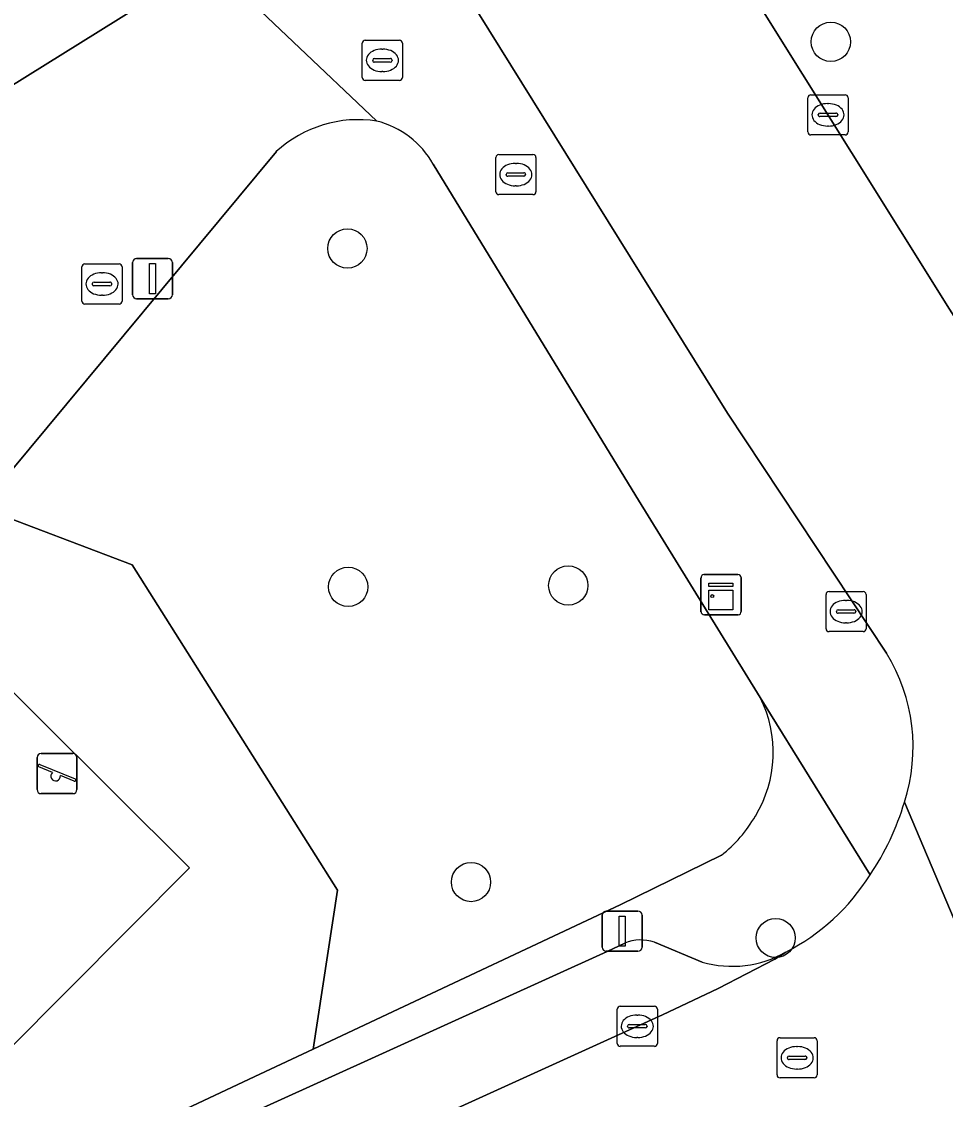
# Model space of a CAD drawing. Extents: x 159217 to 160349, y 381246 to 382172.
# Drawn here: x 159927.01 to 159950.01, y 381585.9 to 381612.76 of the extents above; entities that cross this region are included whole.
import ezdxf

# ---------------------------------------------------------------- set-up
doc = ezdxf.new("R2010")
doc.units = 0
for name, color, linetype in [('IMGEO_Boom', 7, 'Continuous'), ('IMGEO_Brandkraan', 7, 'Continuous'), ('IMGEO_Groenvoorziening', 7, 'Continuous'), ('IMGEO_Kast', 7, 'Continuous'), ('IMGEO_Kolk', 7, 'Continuous'), ('IMGEO_Lichtmast', 7, 'Continuous'), ('IMGEO_Pand', 7, 'Continuous'), ('IMGEO_Parkeervlak_open', 7, 'Continuous'), ('IMGEO_Rijbaan_lokaal_open', 7, 'Continuous'), ('IMGEO_Rioolput', 7, 'Continuous'), ('IMGEO_Speelvoorziening', 7, 'Continuous'), ('IMGEO_Voetpad_open', 7, 'Continuous')]:
    doc.layers.add(name, color=color, linetype=linetype)

msp = doc.modelspace()

# ---------------------------------------------------------------- linework, layer by layer
at = {"layer": 'IMGEO_Boom'}
for centre in [(159947.16, 381612.25), (159935.121, 381607.103), (159935.139, 381598.672), (159940.621, 381598.706), (159938.199, 381591.319), (159945.785, 381589.925)]:
    msp.add_circle(centre, 0.489, dxfattribs=at)
at = {"layer": 'IMGEO_Brandkraan'}
for p, q in [((159928.509, 381605.792), (159928.509, 381606.644)), ((159928.584, 381606.718), (159929.436, 381606.718)), ((159929.51, 381606.644), (159929.51, 381605.792)), ((159928.997, 381606.498), (159929.022, 381606.498)), ((159928.768, 381606.212), (159928.768, 381606.224)), ((159929.206, 381606.175), (159928.808, 381606.175)), ((159928.811, 381606.261), (159929.209, 381606.261)), ((159929.252, 381606.224), (159929.252, 381606.212)), ((159929.02, 381605.938), (159928.995, 381605.938)), ((159929.436, 381605.718), (159928.584, 381605.718))]:
    msp.add_line(p, q, dxfattribs=at)
for points in [[(159928.509, 381605.792), (159928.509, 381606.644)], [(159928.584, 381606.718), (159929.436, 381606.718)], [(159929.51, 381606.644), (159929.51, 381605.792)], [(159929.436, 381605.718), (159928.584, 381605.718)]]:
    msp.add_lwpolyline(points, dxfattribs=at)
for centre, radius, start, end in [((159928.586, 381606.642), 0.0765, 91.552, 178.448), ((159928.586, 381606.642), 0.0765, 91.552, 178.448), ((159929.434, 381606.642), 0.0765, 1.552, 88.448), ((159929.434, 381606.642), 0.0765, 1.552, 88.448), ((159928.808, 381606.221), 0.0403, 85.8775, 175.7526), ((159928.805, 381606.211), 0.0366, 178.938, 274.7102), ((159929.209, 381606.218), 0.043, 264.8664, 352.4533), ((159929.213, 381606.223), 0.0386, 1.7309, 96.639), ((159928.586, 381605.794), 0.0765, 181.552, 268.448), ((159928.586, 381605.794), 0.0765, 181.552, 268.448), ((159929.434, 381605.794), 0.0765, 271.552, 358.448), ((159929.434, 381605.794), 0.0765, 271.552, 358.448)]:
    msp.add_arc(centre, radius, start, end, dxfattribs=at)
for centre, major_axis, ratio, start_param, end_param in [((159928.996, 381606.218), (-0.387, 0.002), 0.722429, 4.712389, 7.853982), ((159929.021, 381606.218), (-0.39, 0.002), 0.717154, 1.570796, 4.712389)]:
    msp.add_ellipse(centre, major_axis=major_axis, ratio=ratio, start_param=start_param, end_param=end_param, dxfattribs=at)
at = {"layer": 'IMGEO_Groenvoorziening'}
for points in [[(159933.351, 381609.517), (159926.702, 381601.515), (159925.99, 381600.653), (159929.764, 381599.218), (159934.875, 381591.115), (159934.27, 381587.159), (159935.697, 381587.831), (159941.91, 381590.753), (159944.433, 381591.987)], [(159942.304, 381600.937), (159937.259, 381609.201)], [(159945.401, 381595.913), (159942.304, 381600.937)]]:
    msp.add_lwpolyline(points, dxfattribs=at)
for points in [[(159934.875, 381591.115), (159929.764, 381599.218), (159925.99, 381600.653), (159923.199, 381597.278), (159916.628, 381589.503), (159912.588, 381584.585), (159908.369, 381579.61), (159909.451, 381578.183), (159910.38, 381578.934), (159912.161, 381576.723), (159911.196, 381575.883), (159912.89, 381573.649), (159923.53, 381581.773), (159925.771, 381583.142), (159928.742, 381584.559), (159932.942, 381586.534), (159934.27, 381587.159)], [(159925.518, 381597.313), (159913.398, 381585.135), (159919.068, 381579.492), (159931.189, 381591.669)], [(159925.518, 381597.313), (159931.189, 381591.669), (159919.068, 381579.492), (159913.398, 381585.135)]]:
    msp.add_lwpolyline(points, close=True, dxfattribs=at)
for centre, radius, start, end in [((159935.391, 381607.296), 3.016, 81.1695, 132.5689), ((159935.305, 381608.103), 2.242, 29.3375, 75.8215), ((159942.701, 381594.548), 3.026, 328.4379, 26.8242), ((159942.393, 381594.609), 3.322, 307.8938, 330.3266)]:
    msp.add_arc(centre, radius, start, end, dxfattribs=at)
at = {"layer": 'IMGEO_Kast'}
for p, q in [((159943.926, 381598.053), (159943.926, 381598.894)), ((159943.926, 381598.894), (159943.926, 381598.053)), ((159944.001, 381598.978), (159944.842, 381598.978)), ((159944.842, 381598.978), (159944.001, 381598.978)), ((159944.926, 381598.903), (159944.926, 381598.062)), ((159944.926, 381598.062), (159944.926, 381598.903)), ((159944.851, 381597.978), (159944.01, 381597.978)), ((159944.01, 381597.978), (159944.851, 381597.978))]:
    msp.add_line(p, q, dxfattribs=at)
for points in [[(159944.121, 381598.768), (159944.721, 381598.768), (159944.721, 381598.683), (159944.121, 381598.683), (159944.121, 381598.768)], [(159944.121, 381598.593), (159944.721, 381598.593), (159944.721, 381598.104), (159944.121, 381598.104), (159944.121, 381598.593)]]:
    msp.add_lwpolyline(points, dxfattribs=at)
msp.add_circle((159944.205, 381598.442), 0.0377, dxfattribs=at)
for centre, start, end in [((159944.004, 381598.9), 92.4484, 184.2845), ((159944.004, 381598.9), 92.4484, 184.2845), ((159944.848, 381598.9), 2.4484, 94.2845), ((159944.848, 381598.9), 2.4484, 94.2845), ((159944.004, 381598.056), 182.4484, 274.2845), ((159944.004, 381598.056), 182.4484, 274.2845), ((159944.848, 381598.056), 272.4484, 4.2845), ((159944.848, 381598.056), 272.4484, 4.2845)]:
    msp.add_arc(centre, 0.0779, start, end, dxfattribs=at)
at = {"layer": 'IMGEO_Kolk'}
for p, q in [((159946.663, 381610.932), (159947.515, 381610.932)), ((159946.588, 381610.006), (159946.588, 381610.858)), ((159947.076, 381610.712), (159947.101, 381610.712)), ((159947.589, 381610.858), (159947.589, 381610.006)), ((159946.847, 381610.426), (159946.847, 381610.438)), ((159947.285, 381610.389), (159946.887, 381610.389)), ((159946.89, 381610.475), (159947.288, 381610.475)), ((159947.331, 381610.438), (159947.331, 381610.426)), ((159947.099, 381610.152), (159947.074, 381610.152)), ((159947.515, 381609.932), (159946.663, 381609.932)), ((159947.114, 381598.557), (159947.966, 381598.557)), ((159947.039, 381597.631), (159947.039, 381598.483)), ((159947.527, 381598.337), (159947.552, 381598.337)), ((159948.04, 381598.483), (159948.04, 381597.631)), ((159947.298, 381598.051), (159947.298, 381598.063)), ((159947.736, 381598.014), (159947.338, 381598.014)), ((159947.341, 381598.1), (159947.739, 381598.1)), ((159947.782, 381598.063), (159947.782, 381598.051)), ((159947.55, 381597.777), (159947.525, 381597.777)), ((159947.966, 381597.557), (159947.114, 381597.557)), ((159941.839, 381587.3), (159941.839, 381588.152)), ((159941.914, 381588.226), (159942.766, 381588.226)), ((159942.84, 381588.152), (159942.84, 381587.3)), ((159942.327, 381588.006), (159942.352, 381588.006)), ((159942.098, 381587.72), (159942.098, 381587.732)), ((159942.536, 381587.683), (159942.138, 381587.683)), ((159942.141, 381587.769), (159942.539, 381587.769)), ((159942.582, 381587.732), (159942.582, 381587.72)), ((159942.35, 381587.446), (159942.325, 381587.446)), ((159942.766, 381587.226), (159941.914, 381587.226))]:
    msp.add_line(p, q, dxfattribs=at)
for points in [[(159946.663, 381610.932), (159947.515, 381610.932)], [(159946.588, 381610.006), (159946.588, 381610.858)], [(159947.589, 381610.858), (159947.589, 381610.006)], [(159947.515, 381609.932), (159946.663, 381609.932)], [(159947.114, 381598.557), (159947.966, 381598.557)], [(159947.039, 381597.631), (159947.039, 381598.483)], [(159948.04, 381598.483), (159948.04, 381597.631)], [(159947.966, 381597.557), (159947.114, 381597.557)], [(159941.839, 381587.3), (159941.839, 381588.152)], [(159941.914, 381588.226), (159942.766, 381588.226)], [(159942.84, 381588.152), (159942.84, 381587.3)], [(159942.766, 381587.226), (159941.914, 381587.226)]]:
    msp.add_lwpolyline(points, dxfattribs=at)
for centre, radius, start, end in [((159946.665, 381610.856), 0.0765, 91.552, 178.448), ((159946.665, 381610.856), 0.0765, 91.552, 178.448), ((159947.513, 381610.856), 0.0765, 1.552, 88.448), ((159947.513, 381610.856), 0.0765, 1.552, 88.448), ((159946.887, 381610.435), 0.0403, 85.8775, 175.7526), ((159946.884, 381610.425), 0.0366, 178.938, 274.7102), ((159947.288, 381610.432), 0.043, 264.8664, 352.4533), ((159947.292, 381610.437), 0.0386, 1.7309, 96.639), ((159946.665, 381610.008), 0.0765, 181.552, 268.448), ((159946.665, 381610.008), 0.0765, 181.552, 268.448), ((159947.513, 381610.008), 0.0765, 271.552, 358.448), ((159947.513, 381610.008), 0.0765, 271.552, 358.448), ((159947.116, 381598.481), 0.0765, 91.552, 178.448), ((159947.116, 381598.481), 0.0765, 91.552, 178.448), ((159947.964, 381598.481), 0.0765, 1.552, 88.448), ((159947.964, 381598.481), 0.0765, 1.552, 88.448), ((159947.338, 381598.06), 0.0403, 85.8775, 175.7526), ((159947.335, 381598.05), 0.0366, 178.938, 274.7102), ((159947.739, 381598.057), 0.043, 264.8664, 352.4533), ((159947.743, 381598.062), 0.0386, 1.7309, 96.639), ((159947.116, 381597.633), 0.0765, 181.552, 268.448), ((159947.116, 381597.633), 0.0765, 181.552, 268.448), ((159947.964, 381597.633), 0.0765, 271.552, 358.448), ((159947.964, 381597.633), 0.0765, 271.552, 358.448), ((159941.916, 381588.15), 0.0765, 91.552, 178.448), ((159941.916, 381588.15), 0.0765, 91.552, 178.448), ((159942.764, 381588.15), 0.0765, 1.552, 88.448), ((159942.764, 381588.15), 0.0765, 1.552, 88.448), ((159942.138, 381587.729), 0.0403, 85.8775, 175.7526), ((159942.135, 381587.719), 0.0366, 178.938, 274.7102), ((159942.539, 381587.726), 0.043, 264.8664, 352.4533), ((159942.543, 381587.731), 0.0386, 1.7309, 96.639), ((159941.916, 381587.302), 0.0765, 181.552, 268.448), ((159941.916, 381587.302), 0.0765, 181.552, 268.448), ((159942.764, 381587.302), 0.0765, 271.552, 358.448), ((159942.764, 381587.302), 0.0765, 271.552, 358.448)]:
    msp.add_arc(centre, radius, start, end, dxfattribs=at)
for centre, major_axis, ratio, start_param, end_param in [((159947.075, 381610.432), (-0.387, 0.002), 0.722429, 4.712389, 7.853982), ((159947.1, 381610.432), (-0.39, 0.002), 0.717154, 1.570796, 4.712389), ((159947.526, 381598.057), (-0.387, 0.002), 0.722429, 4.712389, 7.853982), ((159947.551, 381598.057), (-0.39, 0.002), 0.717154, 1.570796, 4.712389), ((159942.326, 381587.726), (-0.387, 0.002), 0.722429, 4.712389, 7.853982), ((159942.351, 381587.726), (-0.39, 0.002), 0.717154, 1.570796, 4.712389)]:
    msp.add_ellipse(centre, major_axis=major_axis, ratio=ratio, start_param=start_param, end_param=end_param, dxfattribs=at)
at = {"layer": 'IMGEO_Lichtmast'}
for p, q in [((159929.871, 381606.851), (159930.661, 381606.851)), ((159930.661, 381606.851), (159929.871, 381606.851)), ((159929.771, 381605.951), (159929.771, 381606.751)), ((159929.771, 381606.751), (159929.771, 381605.951)), ((159930.761, 381606.751), (159930.761, 381605.951)), ((159930.761, 381605.951), (159930.761, 381606.751)), ((159930.661, 381605.851), (159929.871, 381605.851)), ((159929.871, 381605.851), (159930.661, 381605.851)), ((159941.467, 381589.695), (159941.467, 381590.495)), ((159941.467, 381590.495), (159941.467, 381589.695)), ((159941.567, 381590.595), (159942.357, 381590.595)), ((159942.357, 381590.595), (159941.567, 381590.595)), ((159942.457, 381590.495), (159942.457, 381589.695)), ((159942.457, 381589.695), (159942.457, 381590.495)), ((159942.357, 381589.595), (159941.567, 381589.595)), ((159941.567, 381589.595), (159942.357, 381589.595))]:
    msp.add_line(p, q, dxfattribs=at)
for points in [[(159930.191, 381606.726), (159930.341, 381606.726), (159930.341, 381605.976), (159930.191, 381605.976), (159930.191, 381606.726)], [(159941.887, 381590.47), (159942.037, 381590.47), (159942.037, 381589.72), (159941.887, 381589.72), (159941.887, 381590.47)]]:
    msp.add_lwpolyline(points, dxfattribs=at)
for centre, start, end in [((159929.871, 381606.751), 90, 180), ((159929.871, 381606.751), 90, 180), ((159930.661, 381606.751), 0, 90), ((159930.661, 381606.751), 360, 90), ((159929.871, 381605.951), 180, 270), ((159929.871, 381605.951), 180, 270), ((159930.661, 381605.951), 270, 0), ((159930.661, 381605.951), 270, 0), ((159941.567, 381590.495), 90, 180), ((159941.567, 381590.495), 90, 180), ((159942.357, 381590.495), 0, 90), ((159942.357, 381590.495), 360, 90), ((159941.567, 381589.695), 180, 270), ((159941.567, 381589.695), 180, 270), ((159942.357, 381589.695), 270, 0), ((159942.357, 381589.695), 270, 0)]:
    msp.add_arc(centre, 0.1, start, end, dxfattribs=at)
at = {"layer": 'IMGEO_Pand'}
msp.add_lwpolyline([(159927.248, 381621.354), (159924.295, 381626.092), (159921.575, 381624.397), (159919.005, 381622.731), (159918.836, 381622.626), (159921.759, 381617.934), (159926.197, 381610.811), (159931.687, 381614.232)], close=True, dxfattribs=at)
at = {"layer": 'IMGEO_Parkeervlak_open'}
for points in [[(159942.028, 381589.793), (159941.587, 381589.592), (159927.604, 381583.235)], [(159943.954, 381589.324), (159942.765, 381589.82)], [(159928.429, 381581.4), (159942.971, 381588.011), (159944.35, 381588.666), (159945.766, 381589.401), (159946.041, 381589.576)]]:
    msp.add_lwpolyline(points, dxfattribs=at)
for centre, radius, start, end in [((159942.431, 381588.854), 1.022, 70.9425, 113.2537), ((159944.7, 381591.913), 2.694, 253.9252, 299.8448)]:
    msp.add_arc(centre, radius, start, end, dxfattribs=at)
at = {"layer": 'IMGEO_Rijbaan_lokaal_open'}
for points in [[(159960.157, 381585.77), (159957.08, 381592.897), (159954.758, 381598.275), (159950.113, 381605.587), (159939.094, 381623.231), (159930.669, 381636.17)], [(159936.764, 381615.572), (159944.589, 381602.998), (159948.545, 381597.017)], [(159948.993, 381593.309), (159952.616, 381584.757)], [(159952.616, 381584.757), (159948.993, 381593.309)], [(159946.041, 381589.576), (159945.766, 381589.401), (159944.35, 381588.666), (159942.971, 381588.011), (159928.429, 381581.4)]]:
    msp.add_lwpolyline(points, dxfattribs=at)
for centre, radius, start, end in [((159944.755, 381594.678), 4.453, 342.0958, 31.6823), ((159942.572, 381595.236), 6.704, 326.1099, 343.293), ((159943.588, 381594.355), 5.372, 297.1723, 327.8683)]:
    msp.add_arc(centre, radius, start, end, dxfattribs=at)
at = {"layer": 'IMGEO_Rioolput'}
for p, q in [((159935.491, 381611.364), (159935.491, 381612.216)), ((159935.566, 381612.29), (159936.418, 381612.29)), ((159936.492, 381612.216), (159936.492, 381611.364)), ((159935.979, 381612.07), (159936.004, 381612.07)), ((159935.75, 381611.784), (159935.75, 381611.796)), ((159936.188, 381611.747), (159935.79, 381611.747)), ((159935.793, 381611.833), (159936.191, 381611.833)), ((159936.234, 381611.796), (159936.234, 381611.784)), ((159936.002, 381611.51), (159935.977, 381611.51)), ((159936.418, 381611.29), (159935.566, 381611.29)), ((159938.815, 381608.518), (159938.815, 381609.37)), ((159938.89, 381609.444), (159939.742, 381609.444)), ((159939.816, 381609.37), (159939.816, 381608.518)), ((159939.117, 381608.987), (159939.515, 381608.987)), ((159939.303, 381609.224), (159939.328, 381609.224)), ((159939.074, 381608.938), (159939.074, 381608.95)), ((159939.512, 381608.901), (159939.114, 381608.901)), ((159939.558, 381608.95), (159939.558, 381608.938)), ((159939.326, 381608.664), (159939.301, 381608.664)), ((159939.742, 381608.444), (159938.89, 381608.444)), ((159945.819, 381586.514), (159945.819, 381587.366)), ((159945.894, 381587.44), (159946.746, 381587.44)), ((159946.82, 381587.366), (159946.82, 381586.514)), ((159946.121, 381586.983), (159946.519, 381586.983)), ((159946.307, 381587.22), (159946.332, 381587.22)), ((159946.078, 381586.934), (159946.078, 381586.946)), ((159946.516, 381586.897), (159946.118, 381586.897)), ((159946.562, 381586.946), (159946.562, 381586.934)), ((159946.746, 381586.44), (159945.894, 381586.44)), ((159946.33, 381586.66), (159946.305, 381586.66))]:
    msp.add_line(p, q, dxfattribs=at)
for points in [[(159935.491, 381611.364), (159935.491, 381612.216)], [(159935.566, 381612.29), (159936.418, 381612.29)], [(159936.492, 381612.216), (159936.492, 381611.364)], [(159936.418, 381611.29), (159935.566, 381611.29)], [(159938.815, 381608.518), (159938.815, 381609.37)], [(159938.89, 381609.444), (159939.742, 381609.444)], [(159939.816, 381609.37), (159939.816, 381608.518)], [(159939.742, 381608.444), (159938.89, 381608.444)], [(159945.819, 381586.514), (159945.819, 381587.366)], [(159945.894, 381587.44), (159946.746, 381587.44)], [(159946.82, 381587.366), (159946.82, 381586.514)], [(159946.746, 381586.44), (159945.894, 381586.44)]]:
    msp.add_lwpolyline(points, dxfattribs=at)
for centre, radius, start, end in [((159935.568, 381612.214), 0.0765, 91.552, 178.448), ((159935.568, 381612.214), 0.0765, 91.552, 178.448), ((159936.416, 381612.214), 0.0765, 1.552, 88.448), ((159936.416, 381612.214), 0.0765, 1.552, 88.448), ((159935.79, 381611.793), 0.0403, 85.8775, 175.7526), ((159935.787, 381611.783), 0.0366, 178.938, 274.7102), ((159936.191, 381611.79), 0.043, 264.8664, 352.4533), ((159936.195, 381611.795), 0.0386, 1.7309, 96.639), ((159935.568, 381611.366), 0.0765, 181.552, 268.448), ((159935.568, 381611.366), 0.0765, 181.552, 268.448), ((159936.416, 381611.366), 0.0765, 271.552, 358.448), ((159936.416, 381611.366), 0.0765, 271.552, 358.448), ((159938.892, 381609.368), 0.0765, 91.552, 178.448), ((159938.892, 381609.368), 0.0765, 91.552, 178.448), ((159939.74, 381609.368), 0.0765, 1.552, 88.448), ((159939.74, 381609.368), 0.0765, 1.552, 88.448), ((159939.114, 381608.947), 0.0403, 85.8775, 175.7526), ((159939.519, 381608.949), 0.0386, 1.7309, 96.639), ((159939.111, 381608.937), 0.0366, 178.938, 274.7102), ((159939.515, 381608.944), 0.043, 264.8664, 352.4533), ((159938.892, 381608.52), 0.0765, 181.552, 268.448), ((159938.892, 381608.52), 0.0765, 181.552, 268.448), ((159939.74, 381608.52), 0.0765, 271.552, 358.448), ((159939.74, 381608.52), 0.0765, 271.552, 358.448), ((159945.896, 381587.364), 0.0765, 91.552, 178.448), ((159945.896, 381587.364), 0.0765, 91.552, 178.448), ((159946.744, 381587.364), 0.0765, 1.552, 88.448), ((159946.744, 381587.364), 0.0765, 1.552, 88.448), ((159946.118, 381586.943), 0.0403, 85.8775, 175.7526), ((159946.523, 381586.945), 0.0386, 1.7309, 96.639), ((159946.115, 381586.933), 0.0366, 178.938, 274.7102), ((159946.519, 381586.94), 0.043, 264.8664, 352.4533), ((159945.896, 381586.516), 0.0765, 181.552, 268.448), ((159945.896, 381586.516), 0.0765, 181.552, 268.448), ((159946.744, 381586.516), 0.0765, 271.552, 358.448), ((159946.744, 381586.516), 0.0765, 271.552, 358.448)]:
    msp.add_arc(centre, radius, start, end, dxfattribs=at)
for centre, major_axis, ratio, start_param, end_param in [((159935.978, 381611.79), (-0.387, 0.002), 0.722429, 4.712389, 7.853982), ((159936.003, 381611.79), (-0.39, 0.002), 0.717154, 1.570796, 4.712389), ((159939.302, 381608.944), (-0.387, 0.002), 0.722429, 4.712389, 7.853982), ((159939.327, 381608.944), (-0.39, 0.002), 0.717154, 1.570796, 4.712389), ((159946.306, 381586.94), (-0.387, 0.002), 0.722429, 4.712389, 7.853982), ((159946.331, 381586.94), (-0.39, 0.002), 0.717154, 1.570796, 4.712389)]:
    msp.add_ellipse(centre, major_axis=major_axis, ratio=ratio, start_param=start_param, end_param=end_param, dxfattribs=at)
at = {"layer": 'IMGEO_Speelvoorziening'}
for p, q in [((159927.493, 381594.521), (159928.283, 381594.521)), ((159928.283, 381594.521), (159927.493, 381594.521)), ((159927.393, 381593.621), (159927.393, 381594.421)), ((159927.393, 381594.421), (159927.393, 381593.621)), ((159927.462, 381594.246), (159928.338, 381593.893)), ((159928.383, 381594.421), (159928.383, 381593.621)), ((159928.383, 381593.621), (159928.383, 381594.421)), ((159927.776, 381594.049), (159927.437, 381594.186)), ((159928.314, 381593.833), (159927.974, 381593.97)), ((159928.283, 381593.521), (159927.493, 381593.521)), ((159927.493, 381593.521), (159928.283, 381593.521))]:
    msp.add_line(p, q, dxfattribs=at)
for centre, radius, start, end in [((159927.493, 381594.421), 0.1, 90, 180), ((159927.493, 381594.421), 0.1, 90, 180), ((159928.283, 381594.421), 0.1, 0, 90), ((159928.283, 381594.421), 0.1, 360, 90), ((159927.45, 381594.216), 0.0327, 68.078, 248.078), ((159927.855, 381593.959), 0.12, 130.9928, 5.1632), ((159928.326, 381593.863), 0.0327, 248.078, 68.078), ((159927.493, 381593.621), 0.1, 180, 270), ((159927.493, 381593.621), 0.1, 180, 270), ((159928.283, 381593.621), 0.1, 270, 0), ((159928.283, 381593.621), 0.1, 270, 0)]:
    msp.add_arc(centre, radius, start, end, dxfattribs=at)
at = {"layer": 'IMGEO_Voetpad_open'}
for points in [[(159895.769, 381656.262), (159914.584, 381638.888), (159916.446, 381637.169), (159916.615, 381636.991), (159917.549, 381635.955), (159917.579, 381635.922), (159920.002, 381633.301), (159924.642, 381627.683), (159925.736, 381626.23), (159928.374, 381622.067), (159927.248, 381621.354), (159931.687, 381614.232), (159935.854, 381610.276)], [(159938.429, 381626.325), (159938.428, 381625.772), (159938.476, 381625.221), (159938.573, 381624.677), (159938.718, 381624.144), (159938.91, 381623.626), (159939.094, 381623.231), (159950.113, 381605.587), (159954.758, 381598.275), (159957.08, 381592.897), (159960.157, 381585.77)], [(159948.545, 381597.017), (159944.589, 381602.998), (159936.764, 381615.572)], [(159935.854, 381610.276), (159931.687, 381614.232), (159926.197, 381610.811), (159921.872, 381608.115), (159921.544, 381607.908), (159922.432, 381607.036), (159925.043, 381604.411), (159899.155, 381577.976), (159901.457, 381576.14), (159886.189, 381556.852), (159882.637, 381554.045), (159886.098, 381553.64), (159894.074, 381562.974), (159898.879, 381568.661), (159907.539, 381578.507), (159908.369, 381579.61), (159912.588, 381584.585)], [(159912.588, 381584.585), (159916.628, 381589.503), (159923.199, 381597.278), (159925.99, 381600.653), (159926.702, 381601.515), (159933.351, 381609.517)], [(159937.259, 381609.201), (159942.304, 381600.937), (159945.401, 381595.913), (159948.137, 381591.498)], [(159948.137, 381591.498), (159945.401, 381595.913)], [(159944.433, 381591.987), (159941.91, 381590.753), (159935.697, 381587.831), (159934.27, 381587.159), (159932.942, 381586.534), (159928.742, 381584.559), (159925.771, 381583.142), (159923.53, 381581.773), (159912.89, 381573.649), (159911.196, 381575.883), (159909.451, 381578.183), (159908.369, 381579.61), (159907.539, 381578.507), (159910.859, 381574.265), (159908.743, 381572.552), (159909.616, 381571.353), (159904.886, 381567.682), (159893.797, 381559.075), (159886.748, 381553.586), (159888.291, 381552.461), (159888.331, 381553.067)], [(159941.587, 381589.592), (159942.028, 381589.793)], [(159942.765, 381589.82), (159943.954, 381589.324)], [(159927.604, 381583.235), (159941.587, 381589.592)]]:
    msp.add_lwpolyline(points, dxfattribs=at)
for centre, radius, start, end in [((159935.391, 381607.296), 3.016, 81.1695, 132.5689), ((159935.305, 381608.103), 2.242, 29.3375, 75.8215), ((159944.755, 381594.678), 4.453, 342.0958, 31.6823), ((159942.701, 381594.548), 3.026, 328.4379, 26.8242), ((159942.572, 381595.236), 6.704, 326.1099, 343.293), ((159942.393, 381594.609), 3.322, 307.8938, 330.3266), ((159943.588, 381594.355), 5.372, 297.1723, 327.8683), ((159942.431, 381588.854), 1.022, 70.9425, 113.2537), ((159944.7, 381591.913), 2.694, 253.9252, 299.8448)]:
    msp.add_arc(centre, radius, start, end, dxfattribs=at)

doc.saveas('drawing.dxf')
